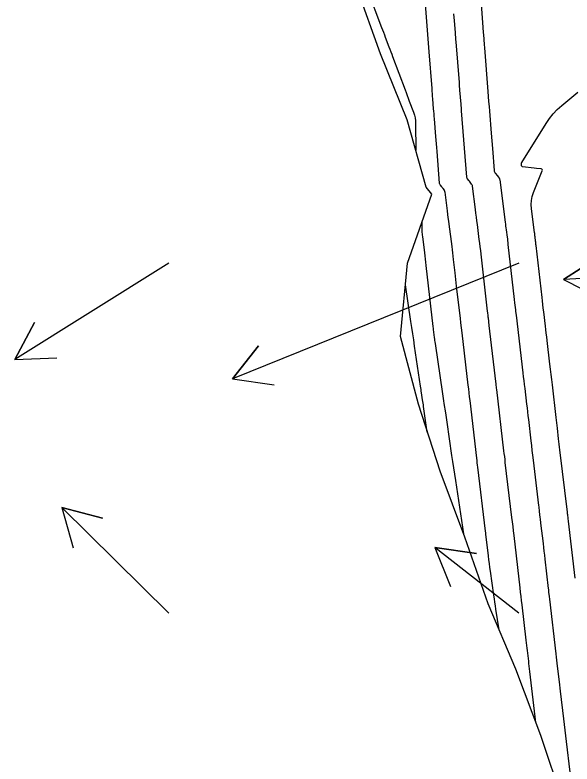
# Model space of a CAD drawing. Extents: x 954385 to 988206, y 1868364 to 1924553.
# Drawn here: x 958035.2 to 958114.8, y 1918347.4 to 1918454.4 of the extents above; entities that cross this region are included whole.
import ezdxf

# ---------------------------------------------------------------- set-up
doc = ezdxf.new("R2010")
doc.units = 0
for name, color, linetype in [('Ex_Major Contours', 7, 'Continuous'), ('Ex_Minor Contours', 7, 'Continuous'), ('Perimeter', 7, 'Continuous'), ('Slopes', 7, 'Continuous')]:
    doc.layers.add(name, color=color, linetype=linetype)

msp = doc.modelspace()

# ---------------------------------------------------------------- linework, layer by layer
at = {"layer": 'Ex_Major Contours'}
for points in [[(958115.19, 1918373.92), (958114.24, 1918382.06), (958114.19, 1918382.46), (958114.13, 1918383.01), (958114.12, 1918383.06), (958114.12, 1918383.12), (958114.09, 1918383.33), (958113.03, 1918392.28), (958112.98, 1918392.66), (958112.93, 1918393.05), (958112.89, 1918393.43), (958112.84, 1918393.81), (958112.67, 1918395.33), (958112.62, 1918395.71), (958112.58, 1918396.1), (958112.53, 1918396.48), (958112.49, 1918396.86), (958111.94, 1918401.56), (958111.85, 1918402.3), (958111.76, 1918403.03), (958111.68, 1918403.77), (958111.59, 1918404.5), (958111.19, 1918407.89), (958111.13, 1918408.4), (958111.07, 1918408.91), (958111.01, 1918409.43), (958110.95, 1918409.94), (958110.71, 1918411.99), (958110.65, 1918412.5), (958110.59, 1918413.02), (958110.53, 1918413.53), (958110.47, 1918414.04), (958109.62, 1918421.45), (958109.6, 1918421.6), (958109.58, 1918421.76), (958109.57, 1918421.92), (958109.55, 1918422.07), (958109.48, 1918422.7), (958109.46, 1918422.85), (958109.44, 1918423.01), (958109.42, 1918423.16), (958109.4, 1918423.32), (958108.97, 1918426.7), (958108.93, 1918427.29), (958108.96, 1918427.87), (958109.07, 1918428.44), (958109.26, 1918429.01), (958110.49, 1918432.12), (958110.52, 1918432.22), (958110.5, 1918432.3), (958110.44, 1918432.36), (958110.33, 1918432.39), (958109.7, 1918432.46), (958109.32, 1918432.51), (958107.67, 1918432.71), (958107.66, 1918432.71), (958107.64, 1918432.72), (958107.63, 1918432.73), (958107.62, 1918432.74), (958107.55, 1918432.83), (958107.55, 1918432.83), (958107.55, 1918432.83), (958107.53, 1918433.12), (958107.53, 1918433.16), (958107.53, 1918433.21), (958107.55, 1918433.25), (958107.57, 1918433.29), (958111.05, 1918438.89), (958111.53, 1918439.6), (958112.06, 1918440.26), (958112.65, 1918440.88), (958113.28, 1918441.45), (958115.59, 1918443.34)], [(958094.08, 1918394.8), (958093.54, 1918398.44), (958093.51, 1918398.68), (958093.47, 1918398.93), (958093.44, 1918399.17), (958093.4, 1918399.41), (958093.26, 1918400.38), (958093.22, 1918400.62), (958093.18, 1918400.87), (958093.15, 1918401.11), (958093.11, 1918401.35), (958092.26, 1918407.09), (958092.13, 1918407.97), (958092, 1918408.85), (958091.87, 1918409.72), (958091.74, 1918410.6), (958090.98, 1918415.85)]]:
    msp.add_lwpolyline(points, dxfattribs=at)
at = {"layer": 'Ex_Minor Contours'}
for points in [[(958104.34, 1918366.54), (958103.89, 1918369.5), (958103.82, 1918369.99), (958103.74, 1918370.49), (958103.67, 1918370.98), (958103.6, 1918371.47), (958103.09, 1918374.91), (958103.01, 1918375.46), (958102.94, 1918376.01), (958102.87, 1918376.56), (958102.8, 1918377.11), (958102.44, 1918380.23), (958102.43, 1918380.34), (958102.42, 1918380.44), (958102.4, 1918380.54), (958102.39, 1918380.64), (958101.3, 1918389.77), (958101.26, 1918390.09), (958101.22, 1918390.42), (958101.19, 1918390.74), (958101.15, 1918391.06), (958100.18, 1918399.31), (958100.12, 1918399.85), (958100.05, 1918400.4), (958099.99, 1918400.95), (958099.93, 1918401.5), (958099.04, 1918408.99), (958098.96, 1918409.69), (958098.88, 1918410.39), (958098.8, 1918411.09), (958098.72, 1918411.79), (958098.27, 1918415.66), (958098.16, 1918416.61), (958098.06, 1918417.55), (958097.84, 1918419.44), (958097.79, 1918419.91), (958097.73, 1918420.38), (958097.67, 1918420.85), (958097.61, 1918421.32), (958097.21, 1918424.48), (958097.15, 1918424.95), (958097.08, 1918425.43), (958097.02, 1918425.9), (958096.96, 1918426.38), (958096.62, 1918429.07), (958096.6, 1918429.14), (958096.58, 1918429.21), (958096.55, 1918429.27), (958096.51, 1918429.34), (958096.33, 1918429.57), (958096.28, 1918429.63), (958096.23, 1918429.69), (958096.19, 1918429.75), (958096.14, 1918429.81), (958095.94, 1918430.08), (958095.89, 1918430.14), (958095.86, 1918430.21), (958095.84, 1918430.29), (958095.83, 1918430.37), (958095.47, 1918434.89), (958095.42, 1918435.43), (958095.38, 1918435.97), (958095.34, 1918436.5), (958095.29, 1918437.04), (958095.09, 1918439.56), (958095.06, 1918439.91), (958095.04, 1918440.27), (958095.01, 1918440.63), (958094.98, 1918440.99), (958094.87, 1918442.42), (958094.84, 1918442.78), (958094.81, 1918443.14), (958094.78, 1918443.5), (958094.75, 1918443.86), (958094.34, 1918449.11), (958094.29, 1918449.73), (958094.25, 1918450.34), (958094.2, 1918450.96), (958094.15, 1918451.58), (958093.57, 1918459.13)], [(958085.48, 1918458.09), (958087.55, 1918452.61), (958087.68, 1918452.26), (958087.81, 1918451.91), (958087.94, 1918451.57), (958088.07, 1918451.22), (958088.6, 1918449.83), (958088.73, 1918449.48), (958088.86, 1918449.13), (958088.99, 1918448.79), (958089.12, 1918448.44), (958090.9, 1918443.7), (958091.05, 1918443.3), (958091.2, 1918442.89), (958091.35, 1918442.49), (958091.5, 1918442.09), (958092.1, 1918440.49), (958092.24, 1918440.08), (958092.33, 1918439.67), (958092.39, 1918439.25), (958092.41, 1918438.82), (958092.43, 1918435.07)], [(958101.75, 1918455.99), (958102.01, 1918452.58), (958102.03, 1918452.34), (958102.05, 1918452.1), (958102.07, 1918451.85), (958102.09, 1918451.61), (958102.2, 1918450.16), (958102.24, 1918449.67), (958102.73, 1918443.43), (958102.79, 1918442.73), (958102.84, 1918442.02), (958102.9, 1918441.32), (958102.95, 1918440.62), (958103.2, 1918437.51), (958103.29, 1918436.4), (958103.38, 1918435.29), (958103.63, 1918432.15), (958103.65, 1918432.06), (958103.67, 1918431.97), (958103.71, 1918431.88), (958103.77, 1918431.8), (958104.09, 1918431.39), (958104.19, 1918431.25), (958104.34, 1918431.06), (958104.37, 1918431.01), (958104.39, 1918430.96), (958104.41, 1918430.91), (958104.42, 1918430.85), (958105.2, 1918424.76), (958105.24, 1918424.49), (958105.27, 1918424.23), (958105.3, 1918423.97), (958105.34, 1918423.71), (958105.47, 1918422.66), (958105.51, 1918422.39), (958105.54, 1918422.13), (958105.57, 1918421.87), (958105.6, 1918421.61), (958106.5, 1918413.75), (958106.55, 1918413.27), (958106.67, 1918412.27), (958106.68, 1918412.21), (958106.68, 1918412.14), (958106.69, 1918412.08), (958106.7, 1918412.01), (958106.76, 1918411.49), (958107.73, 1918403.27), (958107.79, 1918402.71), (958107.86, 1918402.16), (958107.92, 1918401.6), (958107.99, 1918401.04), (958108.25, 1918398.8), (958108.32, 1918398.24), (958108.38, 1918397.68), (958108.45, 1918397.13), (958108.51, 1918396.57), (958108.87, 1918393.55), (958108.95, 1918392.86), (958109.03, 1918392.17), (958109.11, 1918391.48), (958109.19, 1918390.79), (958109.97, 1918384.31), (958109.99, 1918384.1), (958110.02, 1918383.89), (958110.04, 1918383.67), (958110.07, 1918383.46), (958110.17, 1918382.61), (958110.2, 1918382.4), (958110.22, 1918382.19), (958110.25, 1918381.98), (958110.27, 1918381.76), (958110.61, 1918378.87), (958110.67, 1918378.31), (958110.74, 1918377.76), (958110.8, 1918377.21), (958110.86, 1918376.65), (958111.35, 1918372.46), (958111.37, 1918372.33), (958111.38, 1918372.2), (958111.4, 1918372.07), (958111.41, 1918371.94), (958111.49, 1918371.3), (958111.53, 1918370.91), (958112.44, 1918363.09), (958112.5, 1918362.65), (958112.55, 1918362.21), (958112.6, 1918361.77), (958112.65, 1918361.33), (958112.91, 1918359.13), (958113.06, 1918357.8), (958113.53, 1918353.84), (958113.62, 1918353.03), (958113.72, 1918352.23), (958113.81, 1918351.42), (958113.91, 1918350.61), (958114.44, 1918346.19)], [(958109.58, 1918353.31), (958108.73, 1918360.59), (958108.69, 1918360.97), (958108.64, 1918361.34), (958108.6, 1918361.71), (958108.56, 1918362.08), (958108.38, 1918363.57), (958108.34, 1918363.94), (958108.3, 1918364.31), (958108.25, 1918364.68), (958108.21, 1918365.05), (958107.62, 1918370.1), (958107.55, 1918370.71), (958107.48, 1918371.32), (958107.41, 1918371.94), (958107.34, 1918372.55), (958106.47, 1918380.04), (958106.39, 1918380.67), (958106.32, 1918381.31), (958106.24, 1918381.95), (958106.17, 1918382.59), (958105.22, 1918390.47), (958105.18, 1918390.88), (958105.13, 1918391.29), (958105.08, 1918391.71), (958105.03, 1918392.12), (958104, 1918400.9), (958103.98, 1918401.09), (958103.96, 1918401.28), (958103.93, 1918401.47), (958103.91, 1918401.66), (958103.02, 1918409.22), (958102.92, 1918410.04), (958102.8, 1918411.1), (958102.79, 1918411.18), (958102.78, 1918411.26), (958102.77, 1918411.35), (958102.76, 1918411.43), (958102.72, 1918411.83), (958102.69, 1918412.07), (958101.76, 1918420.19), (958101.7, 1918420.72), (958101.63, 1918421.26), (958101.57, 1918421.79), (958101.5, 1918422.32), (958101.23, 1918424.46), (958101.16, 1918424.99), (958101.09, 1918425.52), (958101.02, 1918426.05), (958100.95, 1918426.59), (958100.53, 1918429.92), (958100.51, 1918430.01), (958100.48, 1918430.08), (958100.45, 1918430.16), (958100.4, 1918430.23), (958100.18, 1918430.52), (958100.09, 1918430.63), (958100, 1918430.74), (958099.83, 1918430.97), (958099.79, 1918431.03), (958099.76, 1918431.09), (958099.74, 1918431.15), (958099.73, 1918431.22), (958098.98, 1918440.67), (958098.96, 1918440.91), (958098.94, 1918441.15), (958098.92, 1918441.39), (958098.9, 1918441.63), (958098.74, 1918443.66), (958098.69, 1918444.37), (958098.66, 1918444.73), (958098.2, 1918450.55), (958098.17, 1918450.89), (958098.15, 1918451.22), (958098.12, 1918451.55), (958098.1, 1918451.89), (958097.97, 1918453.56), (958097.89, 1918454.56)], [(958099.28, 1918380.26), (958098.14, 1918387.86), (958098, 1918388.76), (958097.87, 1918389.67), (958097.74, 1918390.57), (958097.6, 1918391.47), (958096.9, 1918396.19), (958096.85, 1918396.53), (958096.8, 1918396.87), (958096.75, 1918397.21), (958096.7, 1918397.55), (958096.5, 1918398.9), (958096.45, 1918399.24), (958096.4, 1918399.58), (958096.35, 1918399.92), (958096.3, 1918400.26), (958095.23, 1918407.47), (958095.2, 1918407.67), (958095.17, 1918407.88), (958095.14, 1918408.08), (958095.12, 1918408.29), (958094.98, 1918409.44), (958094.98, 1918409.48), (958094.98, 1918409.51), (958094.97, 1918409.55), (958094.97, 1918409.59), (958094.93, 1918409.88), (958093.93, 1918418.6), (958093.88, 1918419.05), (958093.83, 1918419.5), (958093.77, 1918419.96), (958093.71, 1918420.41), (958093.42, 1918422.72), (958093.39, 1918422.93), (958093.37, 1918423.13), (958093.36, 1918423.33), (958093.35, 1918423.54), (958093.32, 1918424.76)]]:
    msp.add_lwpolyline(points, dxfattribs=at)
at = {"layer": 'Perimeter'}
msp.add_lwpolyline([(958113.5, 1918341.93), (958110.29, 1918351.46), (958106.71, 1918360.9), (958102.77, 1918370.27), (958099.46, 1918379.77), (958095.89, 1918389.22), (958092.8, 1918398.78), (958090.26, 1918408.46), (958091.27, 1918418.93), (958094.73, 1918428.8), (958093.91, 1918429.77), (958091.22, 1918439.42), (958087.4, 1918448.81), (958083.99, 1918458.29), (958080.91, 1918467.85), (958077.3, 1918477.29), (958073.18, 1918486.61), (958068.47, 1918495.8), (958063.85, 1918505.02), (958058.78, 1918514.13), (958054.31, 1918523.37), (958049.57, 1918532.56), (958045, 1918541.78)], dxfattribs=at)
at = {"layer": 'Slopes'}
for points in [[(958157.13, 1918418.93), (958113.53, 1918416.58), (958118.56, 1918419.85), (958113.53, 1918416.58), (958118.88, 1918413.86)], [(958057.13, 1918418.93), (958035.17, 1918405.16), (958037.98, 1918410.46), (958035.17, 1918405.16), (958041.17, 1918405.38)], [(958107.13, 1918418.93), (958066.25, 1918402.38), (958069.94, 1918407.11), (958066.25, 1918402.38), (958072.19, 1918401.55)], [(958057.13, 1918368.93), (958041.87, 1918384.03), (958047.68, 1918382.51), (958041.87, 1918384.03), (958043.46, 1918378.25)], [(958107.13, 1918368.93), (958095.17, 1918378.29), (958101.11, 1918377.45), (958095.17, 1918378.29), (958097.41, 1918372.73)]]:
    msp.add_lwpolyline(points, dxfattribs=at)

doc.saveas('drawing.dxf')
